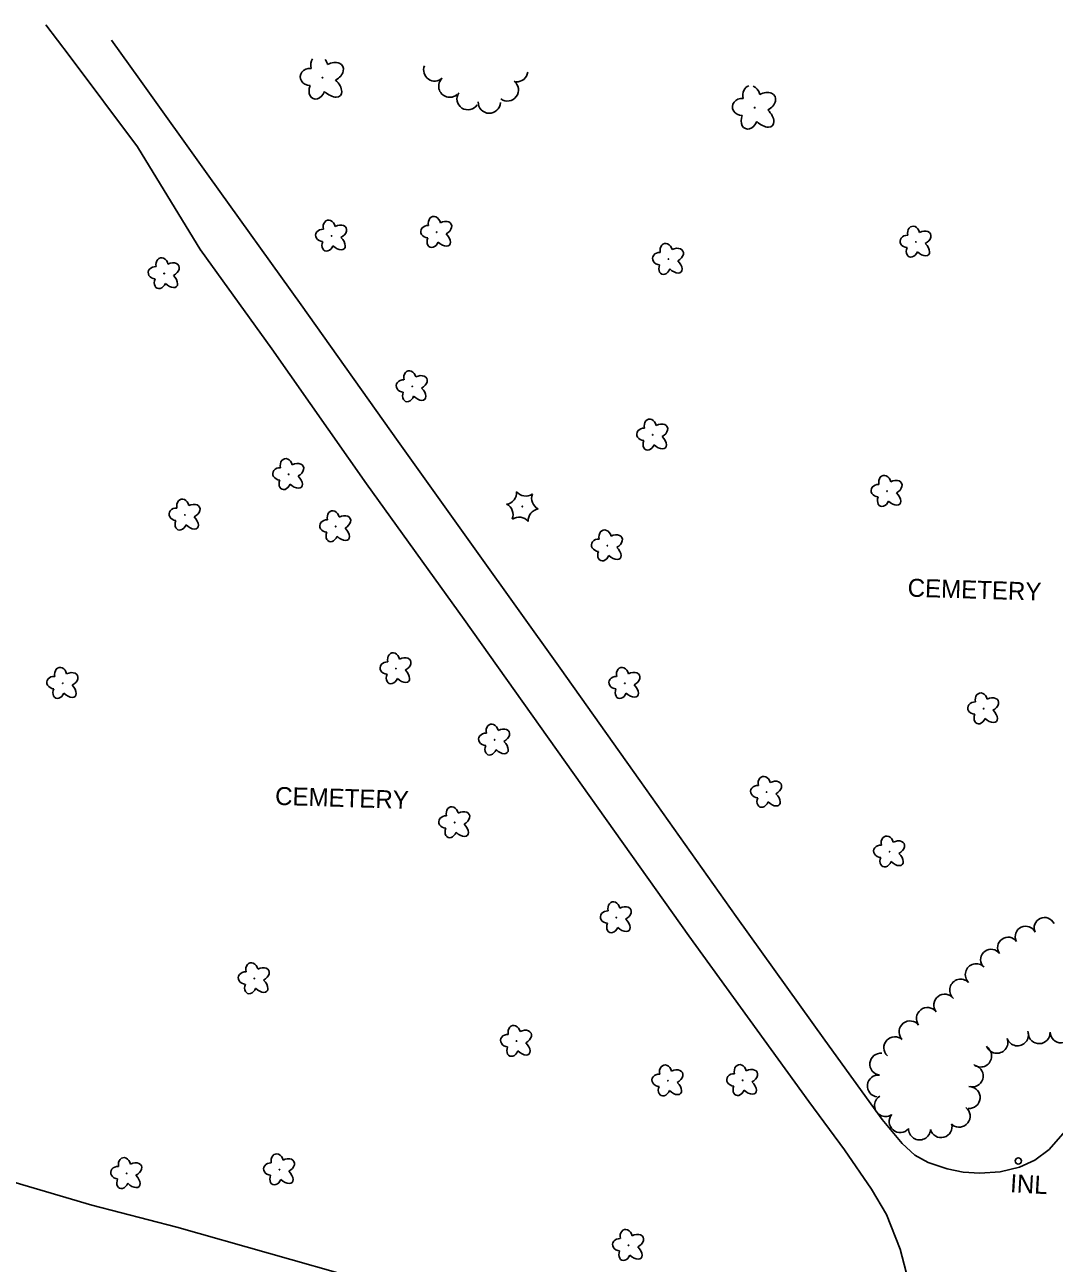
# Model space of a CAD drawing. Extents: x 588843 to 2552415, y 180129 to 269402.
# Drawn here: x 609199.4 to 609542.5, y 183673.2 to 184085.9 of the extents above; entities that cross this region are included whole.
import ezdxf

# ---------------------------------------------------------------- set-up
doc = ezdxf.new("R2010")
doc.units = 0
for name, color, linetype in [('E_AREA', 7, 'Continuous'), ('E_AREA_Text', 7, 'Continuous'), ('E_DRN', 7, 'Continuous'), ('E_DRN_Text', 7, 'Continuous'), ('E_DWY', 7, 'Continuous'), ('E_LAND_TreeLine_P', 7, 'Continuous'), ('E_LAND_Vegetation', 7, 'Continuous')]:
    doc.layers.add(name, color=color, linetype=linetype)

# ---------------------------------------------------------------- blocks, each defined once
blk = doc.blocks.new('DTRE_4')
at = {"layer": 'E_LAND_Vegetation'}
blk.add_circle((-0.6, 0), 0.601, dxfattribs=at)
for centre, major_axis, ratio in [((-6.1, 17.5), (4.5, -16.3), 0.782863), ((-19.3, 0.5), (16.2, -0.4), 0.832022), ((13.3, 9), (-17.3, -9.6), 0.691916), ((-8.2, -17.2), (5.9, 15.9), 0.716896), ((11.6, -12.2), (-16.4, 15), 0.560249)]:
    blk.add_ellipse(centre, major_axis=major_axis, ratio=ratio, start_param=1.570796, end_param=4.712389, dxfattribs=at)
blk = doc.blocks.new('INLT_109')
at = {"layer": 'E_DRN_Text'}
blk.add_text('INL', height=39.37, dxfattribs=at).set_placement((-36.2, -19.7))
blk = doc.blocks.new('CTRE_4')
at = {"layer": 'E_LAND_Vegetation'}
blk.add_circle((0, 0), 0.733, dxfattribs=at)
for centre, start, end in [((-39.3, 29.4), 280.2067, 5.9716), ((5.9, 49), 220.2113, 305.9762), ((45.4, 19.3), 160.2113, 245.9762), ((-45.4, -19.3), 340.2113, 65.9762), ((-5.9, -49), 40.2113, 125.9762), ((39.5, -29.6), 100.2511, 185.9272)]:
    blk.add_arc(centre, 25.8, start, end, dxfattribs=at)
blk = doc.blocks.new('CEM')
at = {"layer": 'E_AREA'}
blk.add_text('CEMETERY', height=39.37, dxfattribs=at).set_placement((-143.4, -19.7))

msp = doc.modelspace()

# ---------------------------------------------------------------- linework, layer by layer
at = {"layer": 'E_DRN'}
msp.add_circle((609530.53, 183707.25), 1.06, dxfattribs=at)
at = {"layer": 'E_DWY'}
for points in [[(609206.45, 184085.9), (609214.22, 184075.65), (609237.04, 184045.27), (609258.12, 184010.71)], [(609260.73, 184035.44), (609237.62, 184067.79), (609228.36, 184080.81)], [(609546.12, 183717.15), (609540.77, 183711.03), (609536.03, 183707.53), (609530.93, 183705.24), (609524.45, 183703.58), (609517.76, 183703.19), (609512.21, 183703.56), (609506.81, 183704.59), (609500.52, 183706.77), (609496.03, 183709.16), (609491.85, 183713.06), (609485.14, 183721.08), (609466.04, 183747.46), (609436.52, 183788.76), (609404.42, 183834.09), (609377.83, 183871.52), (609349.96, 183910.44), (609323.88, 183947.05), (609291.58, 183992.53), (609260.73, 184035.44)], [(609257.99, 184010.9), (609281.73, 183977.94), (609313.32, 183932.95), (609345.82, 183887.74), (609379.64, 183840.16), (609420.76, 183782.24), (609460.7, 183727.06), (609472.59, 183710.94), (609481.65, 183697.82), (609486.62, 183689.4), (609491.17, 183677.87), (609493.18, 183670.2)], [(609185.17, 183703.3), (609221.78, 183692.57), (609250.16, 183685.19)], [(609311.2, 183667.84), (609250.11, 183685.2)]]:
    msp.add_lwpolyline(points, dxfattribs=at)
at = {"layer": 'E_LAND_TreeLine_P'}
for centre, radius, start, end in [((609336.05, 184070.83), 3.69, 157.7753, 312.7258), ((609363.39, 184070.58), 3.69, 265.3062, 352.4348), ((609341.07, 184065.41), 3.69, 132.7258, 312.7258), ((609360.28, 184064.16), 3.69, 233.3666, 53.3666), ((609347.14, 184061.24), 3.69, 147.1029, 327.1029), ((609354.24, 184060.08), 3.69, 178.2419, 358.2419), ((609532.99, 183782.01), 3.47, 24.807, 204.807), ((609539.29, 183784.92), 3.47, 24.807, 204.807), ((609527.11, 183778.36), 3.47, 35.3974, 215.3974), ((609521.45, 183774.33), 3.47, 35.3974, 215.3974), ((609516.52, 183769.33), 3.65, 44.6622, 224.6622), ((609511.33, 183764.19), 3.65, 44.6622, 224.6622), ((609506.02, 183759.19), 3.65, 37.5313, 217.5313), ((609500.22, 183754.73), 3.65, 37.5313, 217.5313), ((609494.43, 183750.28), 3.65, 37.5313, 217.5313), ((609489.38, 183745.01), 3.65, 47.4561, 227.4561), ((609523.4, 183746.79), 3.65, 199.8567, 19.8567), ((609530.27, 183749.27), 3.65, 199.8567, 19.8567), ((609537.48, 183750), 3.65, 182.2144, 2.2144), ((609544.79, 183750.28), 3.65, 182.2144, 2.2144), ((609517.99, 183742.21), 3.65, 230.3669, 50.3669), ((609484.7, 183739.51), 3.65, 83.7573, 263.7573), ((609483.9, 183732.24), 3.65, 83.7573, 263.7573), ((609515.18, 183735.58), 3.65, 252.7178, 72.7178), ((609514.15, 183728.38), 3.65, 265.2291, 85.2291), ((609486.27, 183725.7), 3.65, 121.932, 301.932), ((609510.82, 183722.16), 3.65, 232.2145, 52.2145), ((609491.16, 183720.37), 3.65, 139.3574, 319.3574), ((609504.8, 183718.69), 3.65, 195.3446, 15.3446), ((609497.63, 183717.92), 3.65, 176.7345, 356.7345)]:
    msp.add_arc(centre, radius, start, end, dxfattribs=at)
at = {"layer": 'E_LAND_Vegetation'}
for centre in [(609298.66, 184068.25), (609442.68, 184058.28)]:
    msp.add_circle(centre, 0.128, dxfattribs=at)
for centre, major_axis, ratio, start_param, end_param in [((609297.59, 184072.01), (0.84, -3.51), 0.782863, 3.739485, 4.712389), ((609297.59, 184072.01), (0.84, -3.51), 0.782863, 1.570796, 2.072324), ((609294.68, 184068.48), (3.45, -0.19), 0.832022, 1.570796, 4.712389), ((609301.68, 184070.08), (-3.75, -1.94), 0.691916, 1.570796, 4.712389), ((609296.93, 184064.63), (1.37, 3.36), 0.716896, 1.570796, 4.712389), ((609301.19, 184065.58), (-3.41, 3.31), 0.560249, 1.570796, 4.712389), ((609441.61, 184062.03), (0.84, -3.51), 0.782863, 3.166005, 4.712389), ((609438.7, 184058.5), (3.45, -0.19), 0.832022, 1.570796, 4.712389), ((609441.61, 184062.03), (0.84, -3.51), 0.782863, 1.570796, 2.645804), ((609445.7, 184060.1), (-3.75, -1.94), 0.691916, 1.570796, 4.712389), ((609445.21, 184055.6), (-3.41, 3.31), 0.560249, 1.570796, 4.712389), ((609440.95, 184054.66), (1.37, 3.36), 0.716896, 1.570796, 4.712389)]:
    msp.add_ellipse(centre, major_axis=major_axis, ratio=ratio, start_param=start_param, end_param=end_param, dxfattribs=at)

# ---------------------------------------------------------------- block references
at = {"layer": 'E_AREA_Text', "xscale": 0.15240030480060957, "yscale": 0.1524003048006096, "rotation": -1.758080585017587}
for p in [(609515.52, 183897.67), (609304.73, 183828.27)]:
    msp.add_blockref('CEM', p, dxfattribs=at)
at = {"layer": 'E_DRN_Text', "xscale": 0.1524003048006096, "yscale": 0.1524003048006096, "rotation": -3.3363332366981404}
msp.add_blockref('INLT_109', (609533.38, 183699.57), dxfattribs=at)
at = {"layer": 'E_LAND_Vegetation', "xscale": 0.15240030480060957}
for name, p, yscale, rotation in [('DTRE_4', (609301.76, 184015.53), 0.1524003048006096, -1.758080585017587), ('DTRE_4', (609336.82, 184016.77), 0.1524003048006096, -1.758080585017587), ('DTRE_4', (609496.51, 184013.52), 0.1524003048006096, -1.758080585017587), ('DTRE_4', (609414.04, 184007.79), 0.1524003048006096, -1.758080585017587), ('DTRE_4', (609245.98, 184003), 0.15240030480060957, -3.1447040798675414), ('DTRE_4', (609328.64, 183965.36), 0.1524003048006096, -1.758080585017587), ('DTRE_4', (609408.79, 183949.23), 0.1524003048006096, -1.758080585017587), ('DTRE_4', (609287.48, 183936.07), 0.1524003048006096, -1.758080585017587), ('DTRE_4', (609486.9, 183930.46), 0.1524003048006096, -1.758080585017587), ('CTRE_4', (609365.26, 183925.34), 0.1524003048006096, -1.758080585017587), ('DTRE_4', (609252.9, 183922.53), 0.15240030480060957, -3.1447040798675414), ('DTRE_4', (609303.14, 183918.69), 0.1524003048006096, -1.758080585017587), ('DTRE_4', (609393.69, 183912.3), 0.1524003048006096, -1.758080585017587), ('DTRE_4', (609323.23, 183871.34), 0.1524003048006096, -1.758080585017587), ('DTRE_4', (609212.2, 183866.45), 0.15240030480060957, -3.1447040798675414), ('DTRE_4', (609399.5, 183866.47), 0.1524003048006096, -1.758080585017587), ('DTRE_4', (609519.07, 183857.99), 0.1524003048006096, -1.758080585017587), ('DTRE_4', (609356.09, 183847.6), 0.1524003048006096, -1.758080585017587), ('DTRE_4', (609446.74, 183830.19), 0.1524003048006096, -1.758080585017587), ('DTRE_4', (609342.8, 183820.05), 0.1524003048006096, -1.758080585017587), ('DTRE_4', (609487.73, 183810.31), 0.1524003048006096, -1.758080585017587), ('DTRE_4', (609396.66, 183788.37), 0.1524003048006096, -1.758080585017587), ('DTRE_4', (609275.99, 183768.06), 0.1524003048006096, -1.758080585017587), ('DTRE_4', (609363.39, 183747.2), 0.1524003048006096, -1.758080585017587), ('DTRE_4', (609413.86, 183734), 0.1524003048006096, -1.758080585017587), ('DTRE_4', (609438.76, 183734.12), 0.1524003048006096, -1.758080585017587), ('DTRE_4', (609233.48, 183703.1), 0.15240030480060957, -3.1447040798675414), ('DTRE_4', (609284.41, 183704.37), 0.1524003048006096, -1.758080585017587), ('DTRE_4', (609400.72, 183679.17), 0.1524003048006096, -1.758080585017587)]:
    msp.add_blockref(name, p, dxfattribs=dict(at, yscale=yscale, rotation=rotation))

doc.saveas('drawing.dxf')
